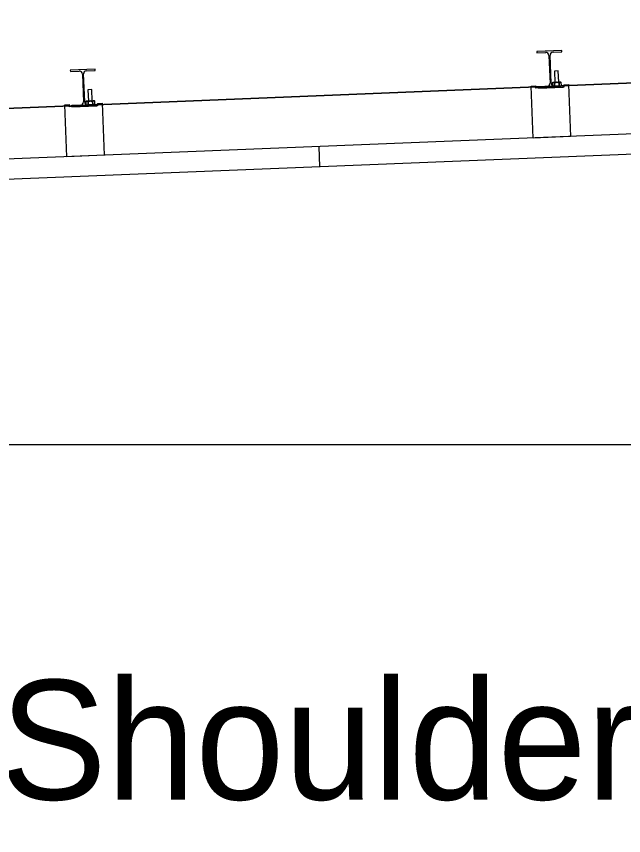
# Model space of a CAD drawing. Extents: x 9538 to 81668, y 7600 to 11751.
# Drawn here: x 29197 to 29278.3, y 9647.9 to 9757.6 of the extents above; entities that cross this region are included whole.
import ezdxf

# ---------------------------------------------------------------- set-up
doc = ezdxf.new("R2010")
doc.units = 0
for name, color, linetype in [('DsnShtMinorGrid16', 7, 'Continuous'), ('dsnStdCells', 7, 'Continuous'), ('dsnStdNote', 7, 'Continuous'), ('dsnStdTable', 7, 'Continuous')]:
    doc.layers.add(name, color=color, linetype=linetype)

msp = doc.modelspace()

# ---------------------------------------------------------------- linework, layer by layer
at = {"layer": 'DsnShtMinorGrid16'}
for p, q in [((29496.13, 9757.6), (29020.84, 9738.08)), ((28769.18, 9700.29), (29800.87, 9700.29))]:
    msp.add_line(p, q, dxfattribs=at)
at = {"layer": 'dsnStdCells'}
for p, q in [((29270.02, 9753.03), (29266.69, 9752.9)), ((29270.02, 9753.03), (29266.69, 9752.9)), ((29270.03, 9752.87), (29270.02, 9753.03)), ((29270.03, 9752.87), (29270.02, 9753.03)), ((29266.69, 9752.9), (29266.7, 9752.74)), ((29266.69, 9752.9), (29266.7, 9752.74)), ((29266.7, 9752.74), (29267.87, 9752.79)), ((29266.7, 9752.74), (29267.87, 9752.79)), ((29268.3, 9752.39), (29268.45, 9748.64)), ((29268.3, 9752.39), (29268.45, 9748.64)), ((29268.61, 9748.65), (29268.46, 9752.39)), ((29268.61, 9748.65), (29268.46, 9752.39)), ((29268.86, 9752.83), (29270.03, 9752.87)), ((29268.86, 9752.83), (29270.03, 9752.87)), ((29207.57, 9750.53), (29204.24, 9750.4)), ((29207.57, 9750.53), (29204.24, 9750.4)), ((29204.24, 9750.4), (29204.25, 9750.24)), ((29204.24, 9750.4), (29204.25, 9750.24)), ((29204.25, 9750.24), (29205.42, 9750.29)), ((29204.25, 9750.24), (29205.42, 9750.29)), ((29205.85, 9749.89), (29206, 9746.14)), ((29205.85, 9749.89), (29206, 9746.14)), ((29206.16, 9746.15), (29206.01, 9749.9)), ((29206.16, 9746.15), (29206.01, 9749.9)), ((29206.41, 9750.33), (29207.58, 9750.37)), ((29206.41, 9750.33), (29207.58, 9750.37)), ((29207.58, 9750.37), (29207.57, 9750.53)), ((29207.58, 9750.37), (29207.57, 9750.53)), ((29269.56, 9750.3), (29269.04, 9750.28)), ((29269.56, 9750.3), (29269.04, 9750.28)), ((29269.04, 9750.28), (29269.1, 9748.77)), ((29269.04, 9750.28), (29269.1, 9748.77)), ((29269.62, 9748.79), (29269.56, 9750.3)), ((29269.62, 9748.79), (29269.56, 9750.3)), ((29268.84, 9748.76), (29268.76, 9748.7)), ((29268.84, 9748.76), (29268.76, 9748.7)), ((29268.76, 9748.7), (29268.77, 9748.33)), ((29268.77, 9748.33), (29268.76, 9748.7)), ((29269.8, 9748.8), (29268.84, 9748.76)), ((29268.84, 9748.76), (29269.8, 9748.8)), ((29269.06, 9748.72), (29269.07, 9748.3)), ((29269.07, 9748.3), (29269.06, 9748.72)), ((29269.07, 9748.3), (29269.06, 9748.72)), ((29269.1, 9748.77), (29269.62, 9748.79)), ((29269.68, 9748.32), (29269.66, 9748.74)), ((29269.66, 9748.74), (29269.68, 9748.32)), ((29269.68, 9748.32), (29269.66, 9748.74)), ((29269.87, 9748.8), (29269.8, 9748.8)), ((29269.8, 9748.8), (29269.87, 9748.8)), ((29269.96, 9748.75), (29269.87, 9748.8)), ((29269.96, 9748.75), (29269.87, 9748.8)), ((29269.98, 9748.34), (29269.96, 9748.75)), ((29269.98, 9748.34), (29269.96, 9748.75)), ((29207.11, 9747.8), (29206.59, 9747.78)), ((29207.11, 9747.8), (29206.59, 9747.78)), ((29206.59, 9747.78), (29206.65, 9746.27)), ((29206.59, 9747.78), (29206.65, 9746.27)), ((29207.17, 9746.29), (29207.11, 9747.8)), ((29207.17, 9746.29), (29207.11, 9747.8)), ((29265.94, 9748.28), (29266.56, 9748.3)), ((29266.21, 9741.32), (29265.94, 9748.28)), ((29266.57, 9747.99), (29266.56, 9748.3)), ((29270.32, 9748.14), (29266.57, 9747.99)), ((29268.05, 9748.21), (29266.88, 9748.16)), ((29268.05, 9748.21), (29266.88, 9748.16)), ((29266.88, 9748.16), (29266.89, 9748)), ((29266.88, 9748.16), (29266.89, 9748)), ((29266.89, 9748), (29270.22, 9748.14)), ((29266.89, 9748), (29270.22, 9748.14)), ((29270.21, 9748.29), (29269.04, 9748.25)), ((29270.21, 9748.29), (29269.04, 9748.25)), ((29269.9, 9748.28), (29269.98, 9748.34)), ((29269.9, 9748.28), (29269.98, 9748.34)), ((29270.22, 9748.14), (29270.21, 9748.29)), ((29270.22, 9748.14), (29270.21, 9748.29)), ((29270.31, 9748.45), (29270.93, 9748.48)), ((29270.31, 9748.45), (29270.32, 9748.14)), ((29270.93, 9748.48), (29271.21, 9741.52)), ((29203.49, 9745.78), (29204.11, 9745.81)), ((29203.76, 9738.82), (29203.49, 9745.78)), ((29204.12, 9745.49), (29204.11, 9745.81)), ((29207.87, 9745.64), (29204.12, 9745.49)), ((29205.6, 9745.71), (29204.43, 9745.66)), ((29205.6, 9745.71), (29204.43, 9745.66)), ((29204.43, 9745.66), (29204.44, 9745.51)), ((29204.43, 9745.66), (29204.44, 9745.51)), ((29204.44, 9745.51), (29207.77, 9745.64)), ((29204.44, 9745.51), (29207.77, 9745.64)), ((29206.39, 9746.26), (29206.31, 9746.21)), ((29206.39, 9746.26), (29206.31, 9746.21)), ((29206.31, 9746.21), (29206.32, 9745.83)), ((29206.32, 9745.83), (29206.31, 9746.21)), ((29207.35, 9746.3), (29206.39, 9746.26)), ((29206.39, 9746.26), (29207.35, 9746.3)), ((29207.76, 9745.8), (29206.59, 9745.75)), ((29207.76, 9745.8), (29206.59, 9745.75)), ((29206.62, 9745.8), (29206.61, 9746.22)), ((29206.61, 9746.22), (29206.62, 9745.8)), ((29206.62, 9745.8), (29206.61, 9746.22)), ((29206.65, 9746.27), (29207.17, 9746.29)), ((29207.23, 9745.83), (29207.21, 9746.24)), ((29207.21, 9746.24), (29207.23, 9745.83)), ((29207.23, 9745.83), (29207.21, 9746.24)), ((29207.42, 9746.3), (29207.35, 9746.3)), ((29207.35, 9746.3), (29207.42, 9746.3)), ((29207.51, 9746.25), (29207.42, 9746.3)), ((29207.51, 9746.25), (29207.42, 9746.3)), ((29207.44, 9745.78), (29207.53, 9745.84)), ((29207.44, 9745.78), (29207.53, 9745.84)), ((29207.53, 9745.84), (29207.51, 9746.25)), ((29207.53, 9745.84), (29207.51, 9746.25)), ((29207.77, 9745.64), (29207.76, 9745.8)), ((29207.77, 9745.64), (29207.76, 9745.8)), ((29207.86, 9745.96), (29208.48, 9745.98)), ((29207.86, 9745.96), (29207.87, 9745.64)), ((29208.48, 9745.98), (29208.76, 9739.02)), ((29271.21, 9741.52), (29266.21, 9741.32)), ((29208.76, 9739.02), (29203.76, 9738.82))]:
    msp.add_line(p, q, dxfattribs=at)
for points in [[(29268.77, 9748.33), (29268.77, 9748.33)], [(29269.04, 9748.25), (29269.9, 9748.28), (29269.9, 9748.28)], [(29206.32, 9745.83), (29206.32, 9745.83)], [(29206.59, 9745.75), (29207.44, 9745.78), (29207.44, 9745.78)]]:
    msp.add_lwpolyline(points, dxfattribs=at)
for centre, start, end in [((29267.88, 9752.37), 2.2841, 92.2932), ((29267.88, 9752.37), 2.2841, 92.2932), ((29268.87, 9752.41), 92.2981, 182.2871), ((29268.87, 9752.41), 92.2981, 182.2871), ((29205.43, 9749.87), 2.2841, 92.2932), ((29205.43, 9749.87), 2.2841, 92.2932), ((29206.42, 9749.91), 92.2981, 182.2871), ((29206.42, 9749.91), 92.2981, 182.2871), ((29268.03, 9748.62), 272.2981, 2.2871), ((29268.03, 9748.62), 272.2981, 2.2871), ((29269.02, 9748.66), 182.2841, 272.2932), ((29269.02, 9748.66), 182.2841, 272.2932), ((29269.02, 9748.66), 233.1773, 272.2932), ((29205.58, 9746.13), 272.2981, 2.2871), ((29205.58, 9746.13), 272.2981, 2.2871), ((29206.57, 9746.16), 182.2841, 272.2932), ((29206.57, 9746.16), 182.2841, 272.2932), ((29206.57, 9746.16), 233.1773, 272.2932)]:
    msp.add_arc(centre, 0.417, start, end, dxfattribs=at)
for points in [[(29269.06, 9748.72), (29269.03, 9748.73), (29268.98, 9748.76), (29268.9, 9748.77), (29268.82, 9748.74), (29268.78, 9748.72), (29268.76, 9748.7)], [(29268.76, 9748.7), (29268.78, 9748.72), (29268.82, 9748.74), (29268.9, 9748.77), (29268.98, 9748.76), (29269.03, 9748.73), (29269.06, 9748.72)], [(29269.06, 9748.72), (29269.03, 9748.73), (29268.98, 9748.76), (29268.9, 9748.77), (29268.82, 9748.74), (29268.78, 9748.72), (29268.76, 9748.7)], [(29269.66, 9748.74), (29269.61, 9748.75), (29269.5, 9748.78), (29269.34, 9748.78), (29269.19, 9748.76), (29269.1, 9748.73), (29269.06, 9748.72)], [(29269.06, 9748.72), (29269.1, 9748.73), (29269.19, 9748.76), (29269.34, 9748.78), (29269.5, 9748.78), (29269.61, 9748.75), (29269.66, 9748.74)], [(29269.66, 9748.74), (29269.61, 9748.75), (29269.5, 9748.78), (29269.34, 9748.78), (29269.19, 9748.76), (29269.1, 9748.73), (29269.06, 9748.72)], [(29269.96, 9748.75), (29269.94, 9748.76), (29269.91, 9748.78), (29269.84, 9748.8), (29269.77, 9748.8), (29269.71, 9748.77), (29269.67, 9748.75), (29269.66, 9748.74)], [(29269.66, 9748.74), (29269.67, 9748.75), (29269.71, 9748.77), (29269.77, 9748.8), (29269.84, 9748.8), (29269.91, 9748.78), (29269.94, 9748.76), (29269.96, 9748.75)], [(29269.96, 9748.75), (29269.94, 9748.76), (29269.91, 9748.78), (29269.84, 9748.8), (29269.77, 9748.8), (29269.71, 9748.77), (29269.67, 9748.75), (29269.66, 9748.74)], [(29268.98, 9748.25), (29268.99, 9748.26), (29269.02, 9748.26), (29269.05, 9748.29), (29269.07, 9748.3)], [(29269.07, 9748.3), (29269.13, 9748.29), (29269.24, 9748.26), (29269.39, 9748.26), (29269.54, 9748.28), (29269.63, 9748.31), (29269.68, 9748.32)], [(29269.68, 9748.32), (29269.63, 9748.31), (29269.54, 9748.28), (29269.39, 9748.26), (29269.24, 9748.26), (29269.13, 9748.29), (29269.07, 9748.3)], [(29269.07, 9748.3), (29269.13, 9748.29), (29269.24, 9748.26), (29269.39, 9748.26), (29269.54, 9748.28), (29269.63, 9748.31), (29269.68, 9748.32)], [(29269.68, 9748.32), (29269.69, 9748.32), (29269.73, 9748.3), (29269.79, 9748.28), (29269.86, 9748.28), (29269.93, 9748.3), (29269.96, 9748.33), (29269.98, 9748.34)], [(29269.98, 9748.34), (29269.96, 9748.33), (29269.93, 9748.3), (29269.86, 9748.28), (29269.79, 9748.28), (29269.73, 9748.3), (29269.69, 9748.32), (29269.68, 9748.32)], [(29269.68, 9748.32), (29269.69, 9748.32), (29269.73, 9748.3), (29269.79, 9748.28), (29269.86, 9748.28), (29269.93, 9748.3), (29269.96, 9748.33), (29269.98, 9748.34)], [(29206.61, 9746.22), (29206.58, 9746.23), (29206.53, 9746.26), (29206.45, 9746.27), (29206.37, 9746.25), (29206.33, 9746.22), (29206.31, 9746.21)], [(29206.31, 9746.21), (29206.33, 9746.22), (29206.37, 9746.25), (29206.45, 9746.27), (29206.53, 9746.26), (29206.58, 9746.23), (29206.61, 9746.22)], [(29206.61, 9746.22), (29206.58, 9746.23), (29206.53, 9746.26), (29206.45, 9746.27), (29206.37, 9746.25), (29206.33, 9746.22), (29206.31, 9746.21)], [(29206.53, 9745.76), (29206.54, 9745.76), (29206.57, 9745.77), (29206.6, 9745.79), (29206.62, 9745.8)], [(29207.21, 9746.24), (29207.16, 9746.25), (29207.05, 9746.28), (29206.89, 9746.28), (29206.74, 9746.26), (29206.65, 9746.23), (29206.61, 9746.22)], [(29206.61, 9746.22), (29206.65, 9746.23), (29206.74, 9746.26), (29206.89, 9746.28), (29207.05, 9746.28), (29207.16, 9746.25), (29207.21, 9746.24)], [(29207.21, 9746.24), (29207.16, 9746.25), (29207.05, 9746.28), (29206.89, 9746.28), (29206.74, 9746.26), (29206.65, 9746.23), (29206.61, 9746.22)], [(29207.23, 9745.83), (29207.18, 9745.81), (29207.09, 9745.78), (29206.94, 9745.76), (29206.79, 9745.76), (29206.68, 9745.79), (29206.62, 9745.8)], [(29206.62, 9745.8), (29206.68, 9745.79), (29206.79, 9745.76), (29206.94, 9745.76), (29207.09, 9745.78), (29207.18, 9745.81), (29207.23, 9745.83)], [(29206.62, 9745.8), (29206.68, 9745.79), (29206.79, 9745.76), (29206.94, 9745.76), (29207.09, 9745.78), (29207.18, 9745.81), (29207.23, 9745.83)], [(29207.51, 9746.25), (29207.49, 9746.26), (29207.46, 9746.28), (29207.39, 9746.3), (29207.32, 9746.3), (29207.26, 9746.27), (29207.22, 9746.25), (29207.21, 9746.24)], [(29207.21, 9746.24), (29207.22, 9746.25), (29207.26, 9746.27), (29207.32, 9746.3), (29207.39, 9746.3), (29207.46, 9746.28), (29207.49, 9746.26), (29207.51, 9746.25)], [(29207.51, 9746.25), (29207.49, 9746.26), (29207.46, 9746.28), (29207.39, 9746.3), (29207.32, 9746.3), (29207.26, 9746.27), (29207.22, 9746.25), (29207.21, 9746.24)], [(29207.53, 9745.84), (29207.51, 9745.83), (29207.48, 9745.81), (29207.41, 9745.78), (29207.34, 9745.78), (29207.27, 9745.8), (29207.24, 9745.82), (29207.23, 9745.83)], [(29207.23, 9745.83), (29207.24, 9745.82), (29207.27, 9745.8), (29207.34, 9745.78), (29207.41, 9745.78), (29207.48, 9745.81), (29207.51, 9745.83), (29207.53, 9745.84)], [(29207.23, 9745.83), (29207.24, 9745.82), (29207.27, 9745.8), (29207.34, 9745.78), (29207.41, 9745.78), (29207.48, 9745.81), (29207.51, 9745.83), (29207.53, 9745.84)]]:
    msp.add_open_spline(points, degree=3, dxfattribs=at)
at = {"layer": 'dsnStdTable'}
for p, q in [((29020.73, 9738.08), (29496.13, 9757.6)), ((29270.02, 9753.03), (29266.69, 9752.9)), ((29270.03, 9752.87), (29270.02, 9753.03)), ((29266.69, 9752.9), (29266.7, 9752.74)), ((29266.7, 9752.74), (29267.87, 9752.79)), ((29268.3, 9752.39), (29268.45, 9748.64)), ((29268.61, 9748.65), (29268.46, 9752.39)), ((29268.86, 9752.83), (29270.03, 9752.87)), ((29207.57, 9750.53), (29204.24, 9750.4)), ((29204.24, 9750.4), (29204.25, 9750.24)), ((29204.25, 9750.24), (29205.42, 9750.29)), ((29205.85, 9749.89), (29206, 9746.14)), ((29206.16, 9746.15), (29206.01, 9749.9)), ((29206.41, 9750.33), (29207.58, 9750.37)), ((29207.58, 9750.37), (29207.57, 9750.53)), ((29269.56, 9750.3), (29269.04, 9750.28)), ((29269.04, 9750.28), (29269.1, 9748.77)), ((29269.62, 9748.79), (29269.56, 9750.3)), ((29268.84, 9748.76), (29268.76, 9748.7)), ((29268.77, 9748.33), (29268.76, 9748.7)), ((29268.84, 9748.76), (29269.8, 9748.8)), ((29269.07, 9748.3), (29269.06, 9748.72)), ((29269.68, 9748.32), (29269.66, 9748.74)), ((29269.8, 9748.8), (29269.87, 9748.8)), ((29269.96, 9748.75), (29269.87, 9748.8)), ((29269.98, 9748.34), (29269.96, 9748.75)), ((29207.11, 9747.8), (29206.59, 9747.78)), ((29206.59, 9747.78), (29206.65, 9746.27)), ((29207.17, 9746.29), (29207.11, 9747.8)), ((29265.94, 9748.28), (29266.56, 9748.3)), ((29266.21, 9741.32), (29265.94, 9748.28)), ((29266.57, 9747.99), (29266.56, 9748.3)), ((29270.32, 9748.14), (29266.57, 9747.99)), ((29268.05, 9748.21), (29266.88, 9748.16)), ((29266.88, 9748.16), (29266.89, 9748)), ((29266.89, 9748), (29270.22, 9748.14)), ((29270.21, 9748.29), (29269.04, 9748.25)), ((29269.9, 9748.28), (29269.98, 9748.34)), ((29270.22, 9748.14), (29270.21, 9748.29)), ((29270.31, 9748.45), (29270.93, 9748.48)), ((29270.31, 9748.45), (29270.32, 9748.14)), ((29270.93, 9748.48), (29271.21, 9741.52)), ((29399.33, 9746.65), (28987.77, 9730.18)), ((29203.49, 9745.78), (29204.11, 9745.81)), ((29203.76, 9738.82), (29203.49, 9745.78)), ((29204.12, 9745.49), (29204.11, 9745.81)), ((29207.87, 9745.64), (29204.12, 9745.49)), ((29205.6, 9745.71), (29204.43, 9745.66)), ((29204.43, 9745.66), (29204.44, 9745.51)), ((29204.44, 9745.51), (29207.77, 9745.64)), ((29206.39, 9746.26), (29206.31, 9746.21)), ((29206.32, 9745.83), (29206.31, 9746.21)), ((29206.39, 9746.26), (29207.35, 9746.3)), ((29207.76, 9745.8), (29206.59, 9745.75)), ((29206.62, 9745.8), (29206.61, 9746.22)), ((29207.23, 9745.83), (29207.21, 9746.24)), ((29207.35, 9746.3), (29207.42, 9746.3)), ((29207.51, 9746.25), (29207.42, 9746.3)), ((29207.44, 9745.78), (29207.53, 9745.84)), ((29207.53, 9745.84), (29207.51, 9746.25)), ((29207.77, 9745.64), (29207.76, 9745.8)), ((29207.86, 9745.96), (29208.48, 9745.98)), ((29207.86, 9745.96), (29207.87, 9745.64)), ((29208.48, 9745.98), (29208.76, 9739.02)), ((29399.44, 9743.94), (28987.77, 9727.47)), ((29271.21, 9741.52), (29266.21, 9741.32)), ((29237.49, 9740.17), (29237.59, 9737.47)), ((29208.76, 9739.02), (29203.76, 9738.82)), ((28364.02, 9700.29), (29977.73, 9700.29))]:
    msp.add_line(p, q, dxfattribs=at)
for centre, start, end in [((29267.88, 9752.37), 2.2841, 92.2932), ((29268.87, 9752.41), 92.2981, 182.2871), ((29205.43, 9749.87), 2.2841, 92.2932), ((29206.42, 9749.91), 92.2981, 182.2871), ((29268.03, 9748.62), 272.2981, 2.2871), ((29269.02, 9748.66), 182.2841, 272.2932), ((29205.58, 9746.13), 272.2981, 2.2871), ((29206.57, 9746.16), 182.2841, 272.2932)]:
    msp.add_arc(centre, 0.417, start, end, dxfattribs=at)
for points in [[(29269.06, 9748.72), (29269.03, 9748.73), (29268.98, 9748.76), (29268.9, 9748.77), (29268.82, 9748.74), (29268.78, 9748.72), (29268.76, 9748.7)], [(29269.66, 9748.74), (29269.61, 9748.75), (29269.5, 9748.78), (29269.34, 9748.78), (29269.19, 9748.76), (29269.1, 9748.73), (29269.06, 9748.72)], [(29269.96, 9748.75), (29269.94, 9748.76), (29269.91, 9748.78), (29269.84, 9748.8), (29269.77, 9748.8), (29269.71, 9748.77), (29269.67, 9748.75), (29269.66, 9748.74)], [(29268.98, 9748.25), (29268.99, 9748.26), (29269.02, 9748.26), (29269.05, 9748.29), (29269.07, 9748.3)], [(29269.07, 9748.3), (29269.13, 9748.29), (29269.24, 9748.26), (29269.39, 9748.26), (29269.54, 9748.28), (29269.63, 9748.31), (29269.68, 9748.32)], [(29269.68, 9748.32), (29269.69, 9748.32), (29269.73, 9748.3), (29269.79, 9748.28), (29269.86, 9748.28), (29269.93, 9748.3), (29269.96, 9748.33), (29269.98, 9748.34)], [(29206.61, 9746.22), (29206.58, 9746.23), (29206.53, 9746.26), (29206.45, 9746.27), (29206.37, 9746.25), (29206.33, 9746.22), (29206.31, 9746.21)], [(29206.53, 9745.76), (29206.54, 9745.76), (29206.57, 9745.77), (29206.6, 9745.79), (29206.62, 9745.8)], [(29207.21, 9746.24), (29207.16, 9746.25), (29207.05, 9746.28), (29206.89, 9746.28), (29206.74, 9746.26), (29206.65, 9746.23), (29206.61, 9746.22)], [(29206.62, 9745.8), (29206.68, 9745.79), (29206.79, 9745.76), (29206.94, 9745.76), (29207.09, 9745.78), (29207.18, 9745.81), (29207.23, 9745.83)], [(29207.51, 9746.25), (29207.49, 9746.26), (29207.46, 9746.28), (29207.39, 9746.3), (29207.32, 9746.3), (29207.26, 9746.27), (29207.22, 9746.25), (29207.21, 9746.24)], [(29207.23, 9745.83), (29207.24, 9745.82), (29207.27, 9745.8), (29207.34, 9745.78), (29207.41, 9745.78), (29207.48, 9745.81), (29207.51, 9745.83), (29207.53, 9745.84)]]:
    msp.add_open_spline(points, degree=3, dxfattribs=at)

# ---------------------------------------------------------------- texts
at = {"layer": 'dsnStdNote'}
msp.add_text('Edge of Shoulder Pavement', height=16, dxfattribs=at).set_placement((29115.12, 9652.77))

doc.saveas('drawing.dxf')
